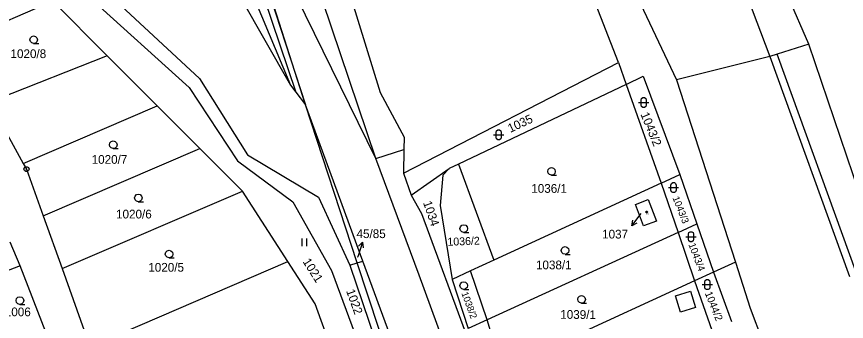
# Model space of a CAD drawing. Extents: x -609861 to -605046, y -1120287 to -1116307.
# Drawn here: x -607635.6 to -607474, y -1118617.4 to -1118558 of the extents above; entities that cross this region are included whole.
import ezdxf

# ---------------------------------------------------------------- set-up
doc = ezdxf.new("R2010")
doc.units = 0
for name, color, linetype in [('Vrstva 1', 7, 'Continuous'), ('Vrstva 2', 7, 'Continuous'), ('Vrstva 3', 7, 'Continuous'), ('Vrstva 4', 7, 'Continuous'), ('Vrstva 5', 7, 'Continuous'), ('Vrstva 7', 7, 'Continuous'), ('Vrstva 8', 7, 'Continuous')]:
    doc.layers.add(name, color=color, linetype=linetype)

msp = doc.modelspace()

# ---------------------------------------------------------------- linework, layer by layer
at = {"layer": 'Vrstva 1'}
for p, q in [((-607579.33, -1118575.18), (-607620.29, -1118446.85)), ((-607679.47, -1118501.83), (-607601.98, -1118571.81)), ((-607604.34, -1118504.13), (-607581.17, -1118572.76)), ((-607506.74, -1118518.87), (-607488.91, -1118565.77)), ((-607481.31, -1118563.4), (-607501.27, -1118517.37)), ((-607597.12, -1118520.18), (-607579.33, -1118575.18)), ((-607648.15, -1118525.32), (-607599.94, -1118570.1)), ((-607527.33, -1118527.31), (-607507.06, -1118570.36)), ((-607518.39, -1118566.98), (-607533, -1118529.25)), ((-607565.61, -1118585.65), (-607590, -1118535.91)), ((-607575.3, -1118538.49), (-607564.75, -1118572.83)), ((-607599.46, -1118541.04), (-607582.22, -1118571.39)), ((-607595.18, -1118540.43), (-607582.22, -1118571.39)), ((-607628.52, -1118555.04), (-607647.55, -1118563.29)), ((-607617.91, -1118565.65), (-607628.52, -1118555.04)), ((-607565.61, -1118585.65), (-607575.95, -1118555.12)), ((-607481.31, -1118563.4), (-607487.48, -1118565.33)), ((-607466.68, -1118606.57), (-607481.31, -1118563.4)), ((-607617.91, -1118565.65), (-607640.84, -1118574.69)), ((-607608.19, -1118575.38), (-607617.91, -1118565.65)), ((-607488.91, -1118565.77), (-607507.06, -1118570.36)), ((-607487.48, -1118565.33), (-607488.91, -1118565.77)), ((-607488.91, -1118565.77), (-607473.41, -1118608.63)), ((-607560.25, -1118588.52), (-607518.39, -1118566.98)), ((-607518.39, -1118566.98), (-607516.88, -1118571.22)), ((-607599.94, -1118570.1), (-607590.6, -1118584.92)), ((-607507.06, -1118570.36), (-607495.61, -1118605.82)), ((-607601.98, -1118571.81), (-607592.54, -1118586.09)), ((-607582.22, -1118571.39), (-607581.17, -1118572.76)), ((-607516.88, -1118571.22), (-607549.52, -1118586.72)), ((-607516.88, -1118571.22), (-607510.04, -1118590.44)), ((-607581.17, -1118572.76), (-607579.33, -1118575.18)), ((-607564.75, -1118572.83), (-607560.09, -1118581.49)), ((-607640.84, -1118574.69), (-607634.25, -1118586.59)), ((-607599.85, -1118583.72), (-607608.19, -1118575.38)), ((-607569.24, -1118605.96), (-607579.33, -1118575.18)), ((-607568.14, -1118605.63), (-607579.33, -1118575.18)), ((-607560.09, -1118581.49), (-607560.14, -1118583.9)), ((-607630.37, -1118596.81), (-607599.85, -1118583.72)), ((-607591.55, -1118592.04), (-607599.85, -1118583.72)), ((-607590.6, -1118584.92), (-607576.8, -1118593.19)), ((-607565.61, -1118585.65), (-607560.14, -1118583.9)), ((-607560.14, -1118583.9), (-607560.25, -1118588.52)), ((-607634.25, -1118586.59), (-607633.62, -1118587.73)), ((-607592.54, -1118586.09), (-607581.8, -1118594.06)), ((-607557.18, -1118608.35), (-607565.61, -1118585.65)), ((-607549.52, -1118586.72), (-607551.32, -1118587.57)), ((-607549.52, -1118586.72), (-607542.62, -1118605.43)), ((-607633.62, -1118587.73), (-607630.37, -1118596.81)), ((-607558.74, -1118592.76), (-607551.32, -1118587.57)), ((-607551.32, -1118587.57), (-607552.57, -1118588.87)), ((-607560.25, -1118588.52), (-607558.74, -1118592.76)), ((-607552.57, -1118588.87), (-607553.08, -1118594.79)), ((-607510.04, -1118590.44), (-607506.42, -1118588.78)), ((-607506.42, -1118588.78), (-607503.11, -1118598.38)), ((-607510.04, -1118590.44), (-607542.62, -1118605.43)), ((-607510.04, -1118590.44), (-607506.75, -1118600.05)), ((-607626.69, -1118607.07), (-607591.55, -1118592.04)), ((-607582.74, -1118605.72), (-607591.55, -1118592.04)), ((-607576.8, -1118593.19), (-607570.67, -1118606.38)), ((-607558.74, -1118592.76), (-607556.75, -1118596.34)), ((-607581.8, -1118594.06), (-607574.22, -1118607.43)), ((-607553.08, -1118594.79), (-607550.77, -1118609.18)), ((-607515.06, -1118594.61), (-607512.56, -1118593.66)), ((-607513.47, -1118598.77), (-607515.06, -1118594.61)), ((-607512.56, -1118593.66), (-607510.97, -1118597.82)), ((-607556.75, -1118596.34), (-607534.44, -1118656.64)), ((-607630.37, -1118596.81), (-607626.69, -1118607.07)), ((-607510.97, -1118597.82), (-607513.47, -1118598.77)), ((-607506.75, -1118600.05), (-607503.11, -1118598.38)), ((-607503.11, -1118598.38), (-607499.85, -1118607.77)), ((-607506.75, -1118600.05), (-607543.95, -1118617.08)), ((-607506.75, -1118600.05), (-607503.54, -1118609.46)), ((-607634.87, -1118606.57), (-607636.82, -1118601.91)), ((-607621.25, -1118622.27), (-607582.74, -1118605.72)), ((-607577.44, -1118613.97), (-607582.74, -1118605.72)), ((-607570.67, -1118606.38), (-607569.24, -1118605.96)), ((-607569.24, -1118605.96), (-607568.14, -1118605.63)), ((-607531.64, -1118704.89), (-607568.14, -1118605.63)), ((-607542.62, -1118605.43), (-607547.21, -1118607.54)), ((-607495.61, -1118605.82), (-607499.85, -1118607.77)), ((-607495.61, -1118605.82), (-607492.71, -1118614.78)), ((-607634.87, -1118606.57), (-607639.42, -1118608.28)), ((-607629.89, -1118619.47), (-607634.87, -1118606.57)), ((-607626.69, -1118607.07), (-607621.25, -1118622.27)), ((-607574.22, -1118607.43), (-607537.81, -1118706.5)), ((-607570.67, -1118606.38), (-607546.24, -1118678.81)), ((-607547.21, -1118607.54), (-607550.77, -1118609.18)), ((-607543.95, -1118617.08), (-607547.21, -1118607.54)), ((-607499.85, -1118607.77), (-607503.54, -1118609.46)), ((-607499.85, -1118607.77), (-607496.39, -1118617.37)), ((-607542.77, -1118647.8), (-607557.18, -1118608.35)), ((-607550.77, -1118609.18), (-607547.63, -1118618.77)), ((-607503.54, -1118609.46), (-607540.97, -1118626.61)), ((-607503.54, -1118609.46), (-607500.19, -1118619.08)), ((-607574.16, -1118622.99), (-607577.44, -1118613.97)), ((-607492.71, -1118614.78), (-607469.9, -1118675.06)), ((-607543.95, -1118617.08), (-607547.63, -1118618.77)), ((-607540.97, -1118626.61), (-607543.95, -1118617.08))]:
    msp.add_line(p, q, dxfattribs=at)
for points in [[(-607411.31, -1118793.33), (-607453.5, -1118669.23), (-607471.98, -1118608.19), (-607487.48, -1118565.33)], [(-607516.88, -1118571.22), (-607513.57, -1118569.65), (-607506.42, -1118588.78)], [(-607531.64, -1118704.89), (-607549.32, -1118663.87), (-607565.06, -1118618.71), (-607569.24, -1118605.96)]]:
    msp.add_lwpolyline(points, dxfattribs=at)
at = {"layer": 'Vrstva 3'}
for p, q in [((-607580.05, -1118601.24), (-607580.05, -1118602.74)), ((-607579.05, -1118602.74), (-607579.05, -1118601.24))]:
    msp.add_line(p, q, dxfattribs=at)
for points in [[(-607632.23, -1118563.26), (-607632.61, -1118563.16), (-607632.88, -1118562.89), (-607632.98, -1118562.52), (-607632.88, -1118562.15), (-607632.61, -1118561.88), (-607632.24, -1118561.78), (-607631.87, -1118561.88), (-607631.6, -1118562.15), (-607631.5, -1118562.53), (-607631.6, -1118562.91), (-607631.87, -1118563.18), (-607632.25, -1118563.28), (-607631.25, -1118563.28)], [(-607514.47, -1118574.73), (-607513.2, -1118574.73), (-607512.47, -1118574.73)], [(-607542.71, -1118581.04), (-607541.44, -1118581.04), (-607540.71, -1118581.04)], [(-607616.74, -1118583.7), (-607617.12, -1118583.6), (-607617.39, -1118583.33), (-607617.49, -1118582.96), (-607617.39, -1118582.59), (-607617.12, -1118582.32), (-607616.75, -1118582.22), (-607616.38, -1118582.32), (-607616.11, -1118582.59), (-607616.01, -1118582.97), (-607616.11, -1118583.35), (-607616.38, -1118583.62), (-607616.76, -1118583.72), (-607615.76, -1118583.72)], [(-607531.4, -1118588.89), (-607531.78, -1118588.79), (-607532.05, -1118588.52), (-607532.15, -1118588.15), (-607532.05, -1118587.78), (-607531.78, -1118587.51), (-607531.41, -1118587.41), (-607531.04, -1118587.51), (-607530.77, -1118587.78), (-607530.67, -1118588.16), (-607530.77, -1118588.54), (-607531.04, -1118588.81), (-607531.42, -1118588.91), (-607530.42, -1118588.91)], [(-607508.65, -1118591.32), (-607507.38, -1118591.32), (-607506.65, -1118591.32)], [(-607611.84, -1118594.06), (-607612.22, -1118593.96), (-607612.49, -1118593.69), (-607612.59, -1118593.32), (-607612.49, -1118592.95), (-607612.22, -1118592.68), (-607611.85, -1118592.58), (-607611.48, -1118592.68), (-607611.21, -1118592.95), (-607611.11, -1118593.33), (-607611.21, -1118593.71), (-607611.48, -1118593.98), (-607611.86, -1118594.08), (-607610.86, -1118594.08)], [(-607548.48, -1118600.03), (-607548.86, -1118599.93), (-607549.13, -1118599.66), (-607549.23, -1118599.29), (-607549.13, -1118598.92), (-607548.86, -1118598.65), (-607548.49, -1118598.55), (-607548.12, -1118598.65), (-607547.85, -1118598.92), (-607547.75, -1118599.3), (-607547.85, -1118599.68), (-607548.12, -1118599.95), (-607548.5, -1118600.05), (-607547.5, -1118600.05)], [(-607505.24, -1118600.87), (-607503.97, -1118600.87), (-607503.24, -1118600.87)], [(-607528.76, -1118604.29), (-607529.14, -1118604.19), (-607529.41, -1118603.92), (-607529.51, -1118603.55), (-607529.41, -1118603.18), (-607529.14, -1118602.91), (-607528.77, -1118602.81), (-607528.4, -1118602.91), (-607528.13, -1118603.18), (-607528.03, -1118603.56), (-607528.13, -1118603.94), (-607528.4, -1118604.21), (-607528.78, -1118604.31), (-607527.78, -1118604.31)], [(-607605.86, -1118604.98), (-607606.24, -1118604.88), (-607606.51, -1118604.61), (-607606.61, -1118604.24), (-607606.51, -1118603.87), (-607606.24, -1118603.6), (-607605.87, -1118603.5), (-607605.5, -1118603.6), (-607605.23, -1118603.87), (-607605.13, -1118604.25), (-607605.23, -1118604.63), (-607605.5, -1118604.9), (-607605.88, -1118605), (-607604.88, -1118605)], [(-607548.49, -1118611.13), (-607548.87, -1118611.03), (-607549.14, -1118610.76), (-607549.24, -1118610.39), (-607549.14, -1118610.02), (-607548.87, -1118609.75), (-607548.5, -1118609.65), (-607548.13, -1118609.75), (-607547.86, -1118610.02), (-607547.76, -1118610.4), (-607547.86, -1118610.78), (-607548.13, -1118611.05), (-607548.51, -1118611.15), (-607547.51, -1118611.15)], [(-607502.07, -1118610.2), (-607500.8, -1118610.2), (-607500.07, -1118610.2)], [(-607634.91, -1118614.04), (-607635.29, -1118613.94), (-607635.56, -1118613.67), (-607635.66, -1118613.3), (-607635.56, -1118612.93), (-607635.29, -1118612.66), (-607634.92, -1118612.56), (-607634.55, -1118612.66), (-607634.28, -1118612.93), (-607634.18, -1118613.31), (-607634.28, -1118613.69), (-607634.55, -1118613.96), (-607634.93, -1118614.06), (-607633.93, -1118614.06)], [(-607525.55, -1118613.8), (-607525.93, -1118613.7), (-607526.2, -1118613.43), (-607526.3, -1118613.06), (-607526.2, -1118612.69), (-607525.93, -1118612.42), (-607525.56, -1118612.32), (-607525.19, -1118612.42), (-607524.92, -1118612.69), (-607524.82, -1118613.07), (-607524.92, -1118613.45), (-607525.19, -1118613.72), (-607525.57, -1118613.82), (-607524.57, -1118613.82)]]:
    msp.add_lwpolyline(points, dxfattribs=at)
for points in [[(-607513.97, -1118574.23), (-607513.87, -1118573.94), (-607513.62, -1118573.76), (-607513.31, -1118573.76), (-607513.06, -1118573.94), (-607512.96, -1118574.23), (-607512.96, -1118575.23), (-607513.06, -1118575.52), (-607513.31, -1118575.7), (-607513.62, -1118575.7), (-607513.87, -1118575.52), (-607513.97, -1118575.23)], [(-607542.21, -1118580.54), (-607542.11, -1118580.25), (-607541.86, -1118580.07), (-607541.55, -1118580.07), (-607541.3, -1118580.25), (-607541.2, -1118580.54), (-607541.2, -1118581.54), (-607541.3, -1118581.83), (-607541.55, -1118582.01), (-607541.86, -1118582.01), (-607542.11, -1118581.83), (-607542.21, -1118581.54)], [(-607508.15, -1118590.82), (-607508.05, -1118590.53), (-607507.8, -1118590.35), (-607507.49, -1118590.35), (-607507.24, -1118590.53), (-607507.14, -1118590.82), (-607507.14, -1118591.82), (-607507.24, -1118592.11), (-607507.49, -1118592.29), (-607507.8, -1118592.29), (-607508.05, -1118592.11), (-607508.15, -1118591.82)], [(-607504.74, -1118600.37), (-607504.64, -1118600.08), (-607504.39, -1118599.9), (-607504.08, -1118599.9), (-607503.83, -1118600.08), (-607503.73, -1118600.37), (-607503.73, -1118601.37), (-607503.83, -1118601.66), (-607504.08, -1118601.84), (-607504.39, -1118601.84), (-607504.64, -1118601.66), (-607504.74, -1118601.37)], [(-607501.57, -1118609.7), (-607501.47, -1118609.41), (-607501.22, -1118609.23), (-607500.91, -1118609.23), (-607500.66, -1118609.41), (-607500.56, -1118609.7), (-607500.56, -1118610.7), (-607500.66, -1118610.99), (-607500.91, -1118611.17), (-607501.22, -1118611.17), (-607501.47, -1118610.99), (-607501.57, -1118610.7)]]:
    msp.add_lwpolyline(points, close=True, dxfattribs=at)
at = {"layer": 'Vrstva 4'}
for p, q in [((-607634.25, -1118586.59), (-607608.19, -1118575.38)), ((-607507.26, -1118612.4), (-607504.35, -1118611.49)), ((-607506.28, -1118615.58), (-607507.26, -1118612.4)), ((-607504.35, -1118611.49), (-607503.36, -1118614.66)), ((-607503.36, -1118614.66), (-607506.28, -1118615.58))]:
    msp.add_line(p, q, dxfattribs=at)
at = {"layer": 'Vrstva 5'}
msp.add_lwpolyline([(-607512.8, -1118595.91), (-607512.71, -1118596.06), (-607512.8, -1118596.21), (-607512.98, -1118596.21), (-607513.07, -1118596.06), (-607512.98, -1118595.91)], close=True, dxfattribs=at)
at = {"layer": 'Vrstva 7'}
for p, q in [((-607515.774, -1118598.724), (-607513.94, -1118596.35)), ((-607568.223, -1118601.947), (-607569.15, -1118604.8)), ((-607569.18, -1118604.87), (-607569.15, -1118604.8))]:
    msp.add_line(p, q, dxfattribs=at)
for points in [[(-607514.767, -1118598.239), (-607515.774, -1118598.724), (-607515.558, -1118597.627)], [(-607569.007, -1118602.743), (-607568.223, -1118601.947), (-607568.056, -1118603.052)]]:
    msp.add_lwpolyline(points, dxfattribs=at)
at = {"layer": 'Vrstva 8'}
msp.add_line((-607633.74, -1118587.73), (-607633.5, -1118587.73), dxfattribs=at)
msp.add_lwpolyline([(-607633.47, -1118587.25), (-607633.22, -1118587.43), (-607633.12, -1118587.72), (-607633.22, -1118588.01), (-607633.47, -1118588.19), (-607633.78, -1118588.19), (-607634.03, -1118588.01), (-607634.13, -1118587.72), (-607634.03, -1118587.43), (-607633.78, -1118587.25)], close=True, dxfattribs=at)

# ---------------------------------------------------------------- texts
at = {"layer": 'Vrstva 2'}
for s, height, p in [('1020/8', 1.7, (-607636.747, -1118566.1)), ('1020/7', 1.7, (-607620.947, -1118586.68)), ('1036/1', 1.7, (-607535.35, -1118592.33)), ('1020/6', 1.7, (-607616.197, -1118597.32)), ('1037', 0.2, (-607512.994, -1118596.55)), ('1020/5', 1.7, (-607609.917, -1118607.68)), ('45/85', 0.1, (-607569.389, -1118604.87)), ('1038/1', 1.7, (-607534.437, -1118607.22)), ('1006', 1.7, (-607637.857, -1118616.36))]:
    msp.add_text(s, height=height, dxfattribs=at).set_placement(p)
for s, height, rotation, p in [('1035', 1.7, 25.21014, (-607539.435, -1118580.673)), ('1043/2', 1.7, 292.43766, (-607514.122, -1118577.028)), ('1043/3', 1.35, 291.57822, (-607507.871, -1118593.314)), ('1034', 1.7, 288.88532, (-607556.443, -1118594.222)), ('1036/2', 1.54, 2.17724, (-607551.646, -1118602.646)), ('1043/4', 1.4, 290.66149, (-607504.77, -1118602.384)), ('1021', 1.7, 302.40713, (-607579.93, -1118605.712)), ('1022', 1.7, 289.80205, (-607571.427, -1118611.419)), ('1038/2', 1.33, 290.37501, (-607548.976, -1118611.885)), ('1044/2', 1.47, 291.97929, (-607501.594, -1118611.863)), ('1039/1', 1.7, 359.64561, (-607529.71, -1118616.848))]:
    msp.add_text(s, height=height, rotation=rotation, dxfattribs=at).set_placement(p)
at = {"layer": 'Vrstva 7'}
for s, p in [('45/85', (-607569.374, -1118601.14)), ('1037', (-607521.556, -1118601.22))]:
    msp.add_text(s, height=1.7, dxfattribs=at).set_placement(p)

doc.saveas('drawing.dxf')
